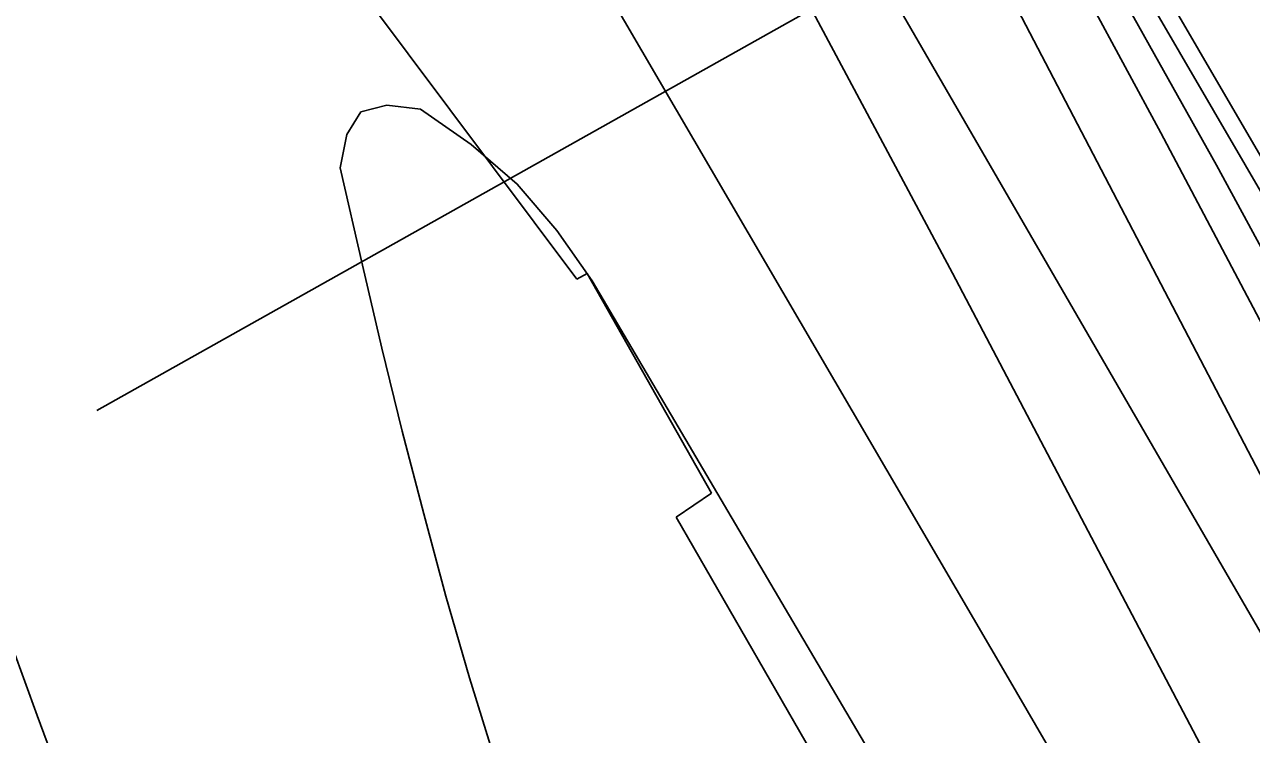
# Model space of a CAD drawing. Extents: x 3279314 to 3317160, y 734079 to 759431.
# Drawn here: x 3309858 to 3310379, y 748475 to 748776 of the extents above; entities that cross this region are included whole.
import ezdxf

# ---------------------------------------------------------------- set-up
doc = ezdxf.new("R2010")
doc.units = 0
for name, color, linetype in [('V-RIVR-EDGE', 7, 'Continuous'), ('V-RIVR-RANG', 7, 'Continuous'), ('V-RRAP-RVMT', 7, 'Continuous'), ('V-TOPO-DPTH', 7, 'Continuous'), ('V-TOPO-MAJR', 7, 'Continuous'), ('V-TOPO-MINR', 7, 'Continuous')]:
    doc.layers.add(name, color=color, linetype=linetype)

msp = doc.modelspace()

# ---------------------------------------------------------------- linework, layer by layer
at = {"layer": 'V-RIVR-EDGE'}
msp.add_spline([(3311105.06, 747316.34), (3311092.25, 747359.62), (3311087.14, 747390), (3311078.32, 747419.66), (3311073.92, 747436.71), (3311072.49, 747458.94), (3311062.91, 747478.96), (3311054.04, 747488.62), (3311045.18, 747499.75), (3311031.16, 747522.75), (3311021.58, 747541.3), (3311015.68, 747554.64), (3311014.22, 747563.54), (3311012.02, 747573.17), (3310990.61, 747601.38), (3310971.38, 747614.76), (3310953.64, 747629.62), (3310939.61, 747648.92), (3310928.53, 747661.54), (3310922.65, 747678.59), (3310909.39, 747710.48), (3310888.74, 747746.83), (3310855.55, 747807.66), (3310842.29, 747838.81), (3310838.6, 747845.49), (3310835.65, 747849.2), (3310834.18, 747854.39), (3310831.99, 747867.73), (3310829.04, 747873.66), (3310809.84, 747897.41), (3310795.81, 747917.45), (3310785.5, 747938.96), (3310770.76, 747970.11), (3310750.14, 748019.8), (3310730.26, 748070.22), (3310707.43, 748125.1), (3310690.5, 748168.85), (3310666.94, 748229.66), (3310649.99, 748264.52), (3310642.65, 748291.95), (3310628.68, 748334.95), (3310612.51, 748385.37), (3310604.49, 748439.47), (3310596.46, 748487.64), (3310590.68, 748545.44), (3310587.76, 748563.22), (3310574.49, 748591.41), (3310564.93, 748620.32), (3310554.66, 748659.61), (3310548.05, 748681.85), (3310532.56, 748712.27), (3310506.02, 748761.23), (3310487.58, 748794.61), (3310453.66, 748861.37), (3310407.92, 748936.3), (3310365.09, 748990.49), (3310335.9, 749023.16), (3310334.8, 749027.61), (3310321.13, 749040.23)], degree=3, dxfattribs=at)
at = {"layer": 'V-RIVR-RANG'}
msp.add_line((3310655.88, 749043.38), (3309888.44, 748612.75), dxfattribs=at)
at = {"layer": 'V-RRAP-RVMT'}
for p, q in [((3310092.09, 748668.42), (3309946.04, 748863.69)), ((3310096.58, 748670.83), (3310092.09, 748668.42)), ((3310149.28, 748577.55), (3310096.58, 748670.83)), ((3310134.34, 748567.49), (3310149.28, 748577.55)), ((3310199.61, 748454.31), (3310134.34, 748567.49))]:
    msp.add_line(p, q, dxfattribs=at)
at = {"layer": 'V-TOPO-DPTH'}
for p, q in [((3309908.2, 749337.8), (3310401.65, 748485.07)), ((3310401.65, 748485.07), (3309908.2, 749337.8))]:
    msp.add_line(p, q, dxfattribs=at)
for points in [[(3309124.41, 750550.38), (3309349.45, 750270.22), (3309456.19, 750134.35), (3309560.94, 749996.99), (3309662.69, 749857.4), (3309762.45, 749716.32), (3309935.71, 749465.6), (3309947.15, 749448.64), (3309958.32, 749431.51), (3309969.09, 749414.12), (3309979.6, 749396.57), (3310390.28, 748692.15), (3310427.93, 748626.48), (3310464.96, 748560.46), (3310501.02, 748493.91), (3310536.46, 748427.01), (3310572.61, 748357.55), (3310589.28, 748325.02), (3310605.68, 748292.35), (3310621.65, 748259.48), (3310637.35, 748226.47), (3310660.84, 748176.26), (3310687.82, 748117.92), (3310714.45, 748059.43)], [(3309124.41, 750550.38), (3309349.45, 750270.22), (3309456.19, 750134.35), (3309560.94, 749996.99), (3309662.69, 749857.4), (3309762.45, 749716.32), (3309935.71, 749465.6), (3309947.15, 749448.64), (3309958.32, 749431.51), (3309969.09, 749414.12), (3309979.6, 749396.57), (3310390.28, 748692.15), (3310427.93, 748626.48), (3310464.96, 748560.46), (3310501.02, 748493.91), (3310536.46, 748427.01), (3310572.61, 748357.55), (3310589.28, 748325.02), (3310605.68, 748292.35), (3310621.65, 748259.48), (3310637.35, 748226.47), (3310660.84, 748176.26), (3310687.82, 748117.92), (3310714.45, 748059.43)], [(3310696.96, 748021.21), (3310593.2, 748241.72), (3310584.7, 748259.53), (3310576.05, 748277.27), (3310567.2, 748294.91), (3310558.22, 748312.48), (3310414.56, 748589.46), (3310340.11, 748730.47), (3310264.3, 748870.74), (3310186.44, 749009.88), (3310107.23, 749148.27), (3309959.99, 749401.19), (3309953.24, 749412.48), (3309946.31, 749423.66), (3309939.13, 749434.67), (3309931.78, 749445.57), (3309821.29, 749605.31)], [(3309821.29, 749605.31), (3309931.78, 749445.57), (3309939.13, 749434.67), (3309946.31, 749423.66), (3309953.24, 749412.48), (3309959.99, 749401.19), (3310107.23, 749148.27), (3310186.44, 749009.88), (3310264.3, 748870.74), (3310340.11, 748730.47), (3310414.56, 748589.46), (3310558.22, 748312.48), (3310567.2, 748294.91), (3310576.05, 748277.27), (3310584.7, 748259.53), (3310593.2, 748241.72), (3310696.96, 748021.21)], [(3310824.52, 747676.91), (3310554.36, 748255.01), (3310552.21, 748259.52), (3310550.03, 748264.02), (3310547.78, 748268.49), (3310545.5, 748272.93), (3310139.54, 749050.61), (3310106.8, 749112.29), (3310073.51, 749173.67), (3310039.39, 749234.58), (3310004.71, 749295.18), (3309940.38, 749405.83), (3309937.39, 749410.84), (3309934.31, 749415.81), (3309931.12, 749420.71), (3309927.86, 749425.55), (3309878.75, 749496.54), (3309850.44, 749536.52)], [(3310824.52, 747676.91), (3310554.36, 748255.01), (3310552.21, 748259.52), (3310550.03, 748264.02), (3310547.78, 748268.49), (3310545.5, 748272.93), (3310139.54, 749050.61), (3310106.8, 749112.29), (3310073.51, 749173.67), (3310039.39, 749234.58), (3310004.71, 749295.18), (3309940.38, 749405.83), (3309937.39, 749410.84), (3309934.31, 749415.81), (3309931.12, 749420.71), (3309927.86, 749425.55), (3309878.75, 749496.54), (3309850.44, 749536.52)]]:
    msp.add_lwpolyline(points, dxfattribs=at)
at = {"layer": 'V-TOPO-MAJR'}
msp.add_lwpolyline([(3310595.02, 748005.5), (3310498.1, 748200.62), (3310490.23, 748216.34), (3310482.28, 748232.02), (3310474.22, 748247.65), (3310466.09, 748263.24), (3310251.59, 748670.98), (3310189.06, 748788.13), (3310125.59, 748904.76), (3310060.72, 749020.61), (3309994.91, 749135.95), (3309873.67, 749345.49), (3309867.61, 749355.56), (3309861.33, 749365.47), (3309854.71, 749375.17)], dxfattribs=at)
at = {"layer": 'V-TOPO-MINR'}
msp.add_line((3310401.65, 748485.07), (3309908.2, 749337.8), dxfattribs=at)
for points in [[(3310714.45, 748059.43), (3310687.82, 748117.92), (3310660.84, 748176.26), (3310637.35, 748226.47), (3310621.65, 748259.48), (3310605.68, 748292.35), (3310589.28, 748325.02), (3310572.61, 748357.55), (3310536.46, 748427.01), (3310501.02, 748493.91), (3310464.96, 748560.46), (3310427.93, 748626.48), (3310390.28, 748692.15), (3309979.6, 749396.57), (3309969.09, 749414.12), (3309958.32, 749431.51), (3309947.15, 749448.64), (3309935.71, 749465.6), (3309762.45, 749716.32), (3309662.69, 749857.4), (3309560.94, 749996.99), (3309456.19, 750134.35), (3309349.45, 750270.22), (3309124.41, 750550.38)], [(3311146.6, 747107.44), (3310682.13, 748167.33), (3310672.27, 748189.62), (3310662.31, 748211.86), (3310652.19, 748234.03), (3310641.96, 748256.15), (3310631.51, 748278.16), (3310620.87, 748300.08), (3310609.94, 748321.86), (3310598.82, 748343.54), (3310594.88, 748351.1), (3310581.46, 748376.39), (3310567.81, 748401.55), (3310553.79, 748426.51), (3310539.54, 748451.34), (3309989.41, 749394.26), (3309977.03, 749414.95), (3309964.34, 749435.44), (3309951.18, 749455.64), (3309937.72, 749475.65), (3309655.36, 749885.28)], [(3310722.55, 748004.18), (3310679.17, 748097.96), (3310615.3, 748234.1), (3310603.19, 748259.51), (3310590.87, 748284.81), (3310578.25, 748309.97), (3310565.43, 748335.02), (3310478.85, 748501.65), (3310421.81, 748609.51), (3310363.74, 748716.81), (3310304.12, 748823.25), (3310243.46, 748929.12), (3309969.79, 749398.88), (3309961.16, 749413.3), (3309952.32, 749427.58), (3309943.14, 749441.65), (3309933.74, 749455.58), (3309792.56, 749659.68)], [(3310696.96, 748021.21), (3310593.2, 748241.72), (3310584.7, 748259.53), (3310576.05, 748277.27), (3310567.2, 748294.91), (3310558.22, 748312.48), (3310414.56, 748589.46), (3310340.11, 748730.47), (3310264.3, 748870.74), (3310186.44, 749009.88), (3310107.23, 749148.27), (3309959.99, 749401.19), (3309953.24, 749412.48), (3309946.31, 749423.66), (3309939.13, 749434.67), (3309931.78, 749445.57), (3309821.29, 749605.31)], [(3310824.52, 747676.91), (3310554.36, 748255.01), (3310552.21, 748259.52), (3310550.03, 748264.02), (3310547.78, 748268.49), (3310545.5, 748272.93), (3310139.54, 749050.61), (3310106.8, 749112.29), (3310073.51, 749173.67), (3310039.39, 749234.58), (3310004.71, 749295.18), (3309940.38, 749405.83), (3309937.39, 749410.84), (3309934.31, 749415.81), (3309931.12, 749420.71), (3309927.86, 749425.55), (3309878.75, 749496.54), (3309850.44, 749536.52)], [(3310503.19, 748088.59), (3310496.38, 748102.03), (3310486.99, 748120.38), (3310477.51, 748138.68), (3310467.89, 748156.91), (3310458.19, 748175.1), (3310448.37, 748193.22), (3310438.5, 748211.31), (3310428.54, 748229.36), (3310418.53, 748247.38), (3310384.82, 748307.73), (3310357.76, 748355.81), (3310330.52, 748403.79), (3310303, 748451.61), (3310275.3, 748499.33), (3309816.97, 749283.28)], [(3310383.22, 748184.25), (3310376.98, 748195.26), (3310370.64, 748206.21), (3310098.71, 748667.64), (3310083.71, 748689.13), (3310066.86, 748708.76), (3310047.23, 748725.62), (3310025.74, 748740.62), (3310011.49, 748742.24), (3310000.52, 748739.37), (3309994.46, 748729.79), (3309991.68, 748715.72), (3310001.13, 748674.29), (3310009.42, 748639.07), (3310018.03, 748603.92), (3310027.13, 748568.9), (3310036.55, 748533.96), (3310046.64, 748499.22), (3310057.28, 748464.66), (3310068.77, 748430.36), (3310080.82, 748396.25), (3310162.9, 748172.55), (3310178.21, 748131.82), (3310193.94, 748091.25)], [(3309847.3, 748526.62), (3309863.05, 748483.34), (3309879.03, 748440.15), (3309895.36, 748397.09), (3309911.92, 748354.12), (3309928.93, 748311.33), (3309946.31, 748268.69), (3309964.24, 748226.28), (3309982.54, 748184.02), (3310036.95, 748060.57)]]:
    msp.add_lwpolyline(points, dxfattribs=at)

doc.saveas('drawing.dxf')
